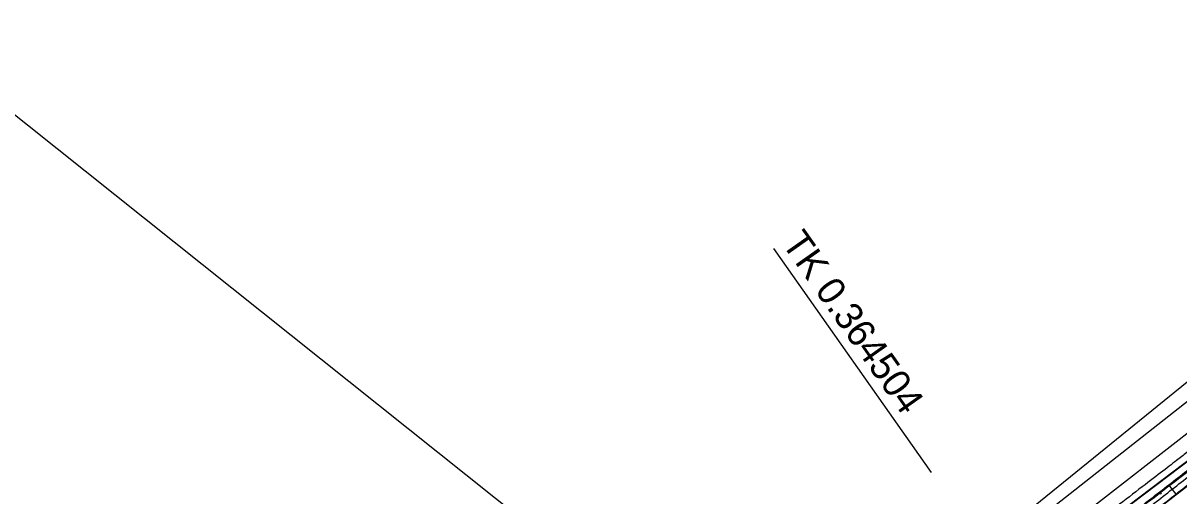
# Model space of a CAD drawing. Extents: x -495905 to -478420, y -1113297 to -1107716.
# Drawn here: x -480429.6 to -480304.1, y -1112708 to -1112656.7 of the extents above; entities that cross this region are included whole.
import ezdxf

# ---------------------------------------------------------------- set-up
doc = ezdxf.new("R2010")
doc.units = 0
for name, color, linetype in [('2D_VRSTEVNICE', 7, 'Continuous'), ('C14_HATCH_SLOPE_L', 7, 'Continuous'), ('C14_HLBODY', 7, 'Continuous'), ('C14_HRANA_TELESO', 7, 'Continuous'), ('C14_KORUNA', 7, 'Continuous'), ('C14_OSA', 7, 'Continuous'), ('C14_PRIKOP', 7, 'Continuous'), ('VODNÍ PLOCHY', 7, 'Continuous'), ('zamereni', 7, 'Continuous')]:
    doc.layers.add(name, color=color, linetype=linetype)

msp = doc.modelspace()

# ---------------------------------------------------------------- linework, layer by layer
at = {"layer": '2D_VRSTEVNICE'}
for points in [[(-480275.03, -1112678.23), (-480290.35, -1112693.2), (-480290.53, -1112693.38), (-480291.01, -1112693.85), (-480291.69, -1112694.38), (-480294.48, -1112696.51), (-480294.99, -1112696.91), (-480296.04, -1112697.71), (-480297.51, -1112698.85), (-480302.01, -1112702.29), (-480305.2, -1112704.76), (-480314.61, -1112711.95), (-480317.24, -1112713.99), (-480318.17, -1112714.64)], [(-480300.18, -1112703.06), (-480308.2, -1112709.24), (-480315.86, -1112714.96), (-480315.97, -1112715.04), (-480319.51, -1112717.44), (-480323.79, -1112720.39), (-480325.42, -1112721.48), (-480330.98, -1112725.24), (-480336.25, -1112728.87), (-480347.17, -1112736.2), (-480347.25, -1112736.25), (-480347.81, -1112736.62), (-480348.36, -1112737.02)]]:
    msp.add_open_spline(points, degree=2, dxfattribs=at)
at = {"layer": 'C14_HATCH_SLOPE_L'}
for p, q in [((-480304.43, -1112707.76), (-480305.21, -1112706.76)), ((-480306.01, -1112707.76), (-480306.19, -1112707.52))]:
    msp.add_line(p, q, dxfattribs=at)
at = {"layer": 'C14_HLBODY'}
msp.add_line((-480348.12, -1112681.13), (-480331.01, -1112705.41), dxfattribs=at)
at = {"layer": 'C14_HRANA_TELESO'}
for centre, radius, start, end in [((-480548.09, -1112393.36), 396.49, 307.7753, 308.4915), ((-480549.07, -1112394.15), 396.47, 307.2409, 307.9571)]:
    msp.add_arc(centre, radius, start, end, dxfattribs=at)
at = {"layer": 'C14_KORUNA'}
for start, end in [(308.108, 308.8242), (307.3918, 308.108)]:
    msp.add_arc((-480549.9, -1112394.79), 397.75, start, end, dxfattribs=at)
at = {"layer": 'C14_OSA'}
msp.add_arc((-480549.9, -1112394.79), 400, 305.1722, 314.0166, dxfattribs=at)
at = {"layer": 'C14_PRIKOP'}
for start, end in [(308.108, 308.8242), (307.3918, 308.108)]:
    msp.add_arc((-480549.9, -1112394.79), 397.08, start, end, dxfattribs=at)
at = {"layer": 'VODNÍ PLOCHY'}
msp.add_lwpolyline([(-480023.72, -1112234.82), (-480060.04, -1112321.71), (-480077.82, -1112361.86), (-480081.1, -1112369.41), (-480119.94, -1112455.96), (-480127.03, -1112470.47), (-480143.35, -1112485.25), (-480154.98, -1112496.14), (-480172.63, -1112513.19), (-480185.71, -1112531.87), (-480195.21, -1112551.46), (-480218.07, -1112602.75), (-480229.52, -1112628.13), (-480239.29, -1112644.01), (-480290.47, -1112694.55), (-480316.71, -1112714.42), (-480386.12, -1112764.09), (-480452.3, -1112810.94)], dxfattribs=at)
at = {"layer": 'zamereni'}
for p, q in [((-480460.73, -1112642.55), (-480349.91, -1112730.78)), ((-480294.45, -1112688.5), (-480321.07, -1112710.1)), ((-480320.35, -1112711.16), (-480293.41, -1112689.96)), ((-480292.06, -1112692.48), (-480318.44, -1112713.03)), ((-480316.71, -1112714.42), (-480290.47, -1112694.55)), ((-480314.69, -1112715.72), (-480288.29, -1112695.39))]:
    msp.add_line(p, q, dxfattribs=at)

# ---------------------------------------------------------------- texts
at = {"layer": 'C14_HLBODY'}
msp.add_text('TK 0.364504', height=2.999, rotation=305.1722, dxfattribs=at).set_placement((-480347.3, -1112680.56))

doc.saveas('drawing.dxf')
